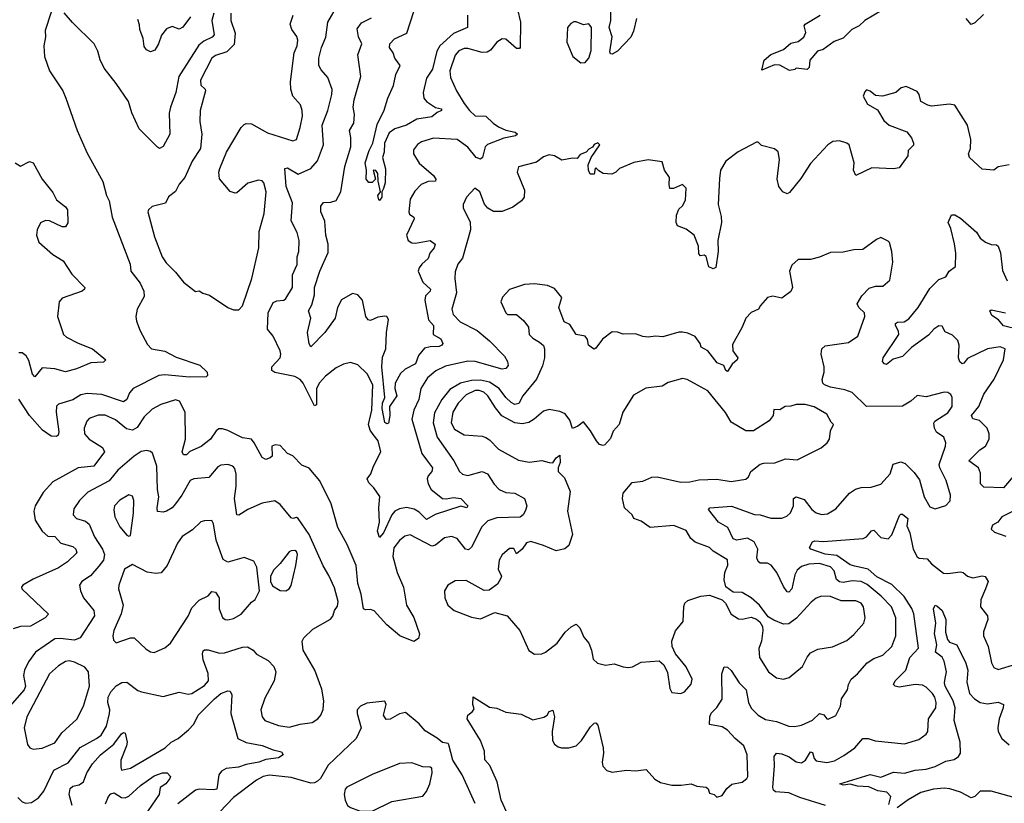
# Model space of a CAD drawing. Extents: x 1603745 to 1745082, y 385868 to 533966.
# Tile 420 of 646: x 1690820 to 1696279, y 464527 to 468869. Entities that reach past the tile are written whole.
import ezdxf

# ---------------------------------------------------------------- set-up
doc = ezdxf.new("R2010")
doc.units = 0

msp = doc.modelspace()

# ---------------------------------------------------------------- linework, layer by layer
at = {"layer": '0CON20XD'}
for points in [[(1693082, 466422), (1693109.6, 466385), (1693105, 466365.8), (1693085, 466340.8), (1693080, 466325), (1693085, 466296.2), (1693102.2, 466265), (1693165, 466216.3), (1693185, 466213.7), (1693225, 466221.8), (1693265, 466216.4), (1693303.8, 466175), (1693300, 466165), (1693265, 466172.9), (1693123.3, 466126.7), (1693075, 466100.3), (1693035, 466140), (1693006.6, 466156.6), (1692965, 466166.1), (1692925, 466158.9), (1692900.7, 466145), (1692884.1, 466125), (1692836.8, 466025), (1692815, 466000), (1692803.5, 466035), (1692815.6, 466084.4), (1692810.9, 466165), (1692816.5, 466226.5), (1692784.5, 466274.5), (1692755, 466302.2), (1692746.5, 466325), (1692766.8, 466353.2), (1692781.2, 466395), (1692822.7, 466475), (1692806.9, 466535), (1692779.6, 466569.6), (1692762.8, 466595), (1692754.3, 466625), (1692772.3, 466705), (1692778.5, 466845), (1692746.9, 466906.9), (1692695, 466956.9), (1692655, 466969.4), (1692615, 466959.4), (1692575, 466940.5), (1692515, 466894), (1692482.9, 466857.1), (1692466.6, 466825), (1692465.6, 466735), (1692455, 466730), (1692392.3, 466855), (1692375, 466874.4), (1692345, 466891), (1692235, 466914.1), (1692217.8, 466925), (1692218.5, 466945), (1692264.4, 466995), (1692268.8, 467015), (1692264.6, 467034.6), (1692225.4, 467115.4), (1692194.4, 467155), (1692196.9, 467245), (1692225, 467301.4), (1692245, 467311.1), (1692284.5, 467315.5), (1692295.4, 467324.6), (1692331.8, 467385), (1692332.7, 467455), (1692357.9, 467512.1), (1692358.5, 467555), (1692368.7, 467585), (1692369.6, 467645), (1692359.4, 467689.4), (1692324.5, 467754.5), (1692332.3, 467855), (1692297.7, 467945), (1692290.8, 468045), (1692305, 468048.9), (1692365, 468012.9), (1692435, 468044.3), (1692472.2, 468087.8), (1692504.2, 468175), (1692497.8, 468285), (1692527.8, 468365), (1692551.2, 468455), (1692552.6, 468482.6), (1692528.9, 468548.9), (1692491.5, 468591.5), (1692479.6, 468615), (1692479.3, 468655), (1692493.9, 468715), (1692516.9, 468773.1), (1692529.2, 468855), (1692635, 469041.4)], [(1694239.5, 468875), (1694223.8, 468805), (1694208.5, 468771.5), (1694133.8, 468695), (1694105, 468678.7), (1694095, 468680.6), (1694091.7, 468691.7), (1694104.6, 468775), (1694089, 468825), (1694097.9, 468865), (1694094.8, 469004.8)], [(1693580.9, 468925), (1693596.4, 468855), (1693595.5, 468715), (1693591.2, 468708.8), (1693575, 468709.4), (1693515, 468760.5), (1693495, 468763.5), (1693465.7, 468745), (1693429.8, 468700.2), (1693411.7, 468688.3), (1693385, 468686.9), (1693305, 468708.8), (1693285, 468709.2), (1693254.1, 468695.9), (1693235, 468672.9), (1693205.7, 468585), (1693209.1, 468549.1), (1693241.9, 468475), (1693284.4, 468405), (1693313.3, 468365), (1693345, 468336.5), (1693405, 468334.4), (1693444.4, 468295), (1693474.4, 468275), (1693515, 468257.1), (1693566.7, 468245), (1693580, 468235), (1693568, 468225), (1693505, 468211.9), (1693412.9, 468177.1), (1693400.6, 468165), (1693385.6, 468105), (1693375, 468096.7), (1693351.1, 468105), (1693305, 468162.3), (1693245, 468206.1), (1693115, 468213.5), (1693047.2, 468192.8), (1693025, 468177.5), (1693002.6, 468147.4), (1693004.4, 468125), (1693034.7, 468074.7), (1693115, 468006), (1693126.5, 467985), (1693125.6, 467975), (1693085, 467972.9), (1693045.7, 467955), (1693011.1, 467918.9), (1692985.7, 467875), (1692976.9, 467805), (1692981.9, 467791.9), (1693005.2, 467775.2), (1693006.6, 467765), (1692964.3, 467674.3), (1692974, 467645), (1692995, 467633.1), (1693015, 467630), (1693095, 467645.4), (1693123.1, 467625), (1693117.5, 467605), (1693093.6, 467575), (1693085, 467546), (1693050.5, 467515), (1693035, 467494.3), (1693029.4, 467475), (1693055.3, 467415.3), (1693097.7, 467375), (1693096.2, 467365), (1693070.5, 467339.5), (1693067.1, 467315), (1693085.9, 467205.9), (1693114.6, 467175), (1693112.1, 467125), (1693155, 467100.4), (1693165.5, 467075), (1693161.4, 467065), (1693145, 467058.4), (1693095, 467056.2), (1693065, 467048.2), (1693032, 467008), (1693015, 466962.1), (1692958.1, 466931.9), (1692931, 466909), (1692901.2, 466855), (1692900.3, 466825), (1692910.4, 466785), (1692870.9, 466725), (1692872.2, 466675), (1692865, 466633.3), (1692855, 466629.2), (1692845, 466636.2), (1692830.4, 466715), (1692832.3, 466745), (1692844.4, 466775), (1692827.4, 466945), (1692831.7, 466998.3), (1692850.9, 467045), (1692854.1, 467135), (1692865, 467207.5), (1692855.8, 467225), (1692845, 467226.5), (1692805, 467220.4), (1692765, 467201.9), (1692752.1, 467205), (1692739.7, 467225), (1692720.5, 467315), (1692695, 467344.4), (1692665, 467351.9), (1692605, 467317.5), (1692582.2, 467275), (1692568.4, 467215), (1692511.1, 467135), (1692435, 467056.7), (1692425, 467072), (1692415.4, 467135), (1692434.3, 467215), (1692420.8, 467255), (1692440.4, 467289.6), (1692454.7, 467345), (1692455.4, 467385), (1692484.8, 467475.2), (1692530.5, 467579.5), (1692531.1, 467625), (1692517.9, 467675), (1692511.8, 467751.8), (1692489.4, 467805), (1692490.5, 467835), (1692505, 467856.7), (1692545, 467858.5), (1692575, 467867.9), (1692600.3, 467915), (1692623, 468055), (1692656.5, 468165), (1692656.9, 468216.9), (1692648.6, 468255), (1692672.9, 468295), (1692675.8, 468344.2), (1692668.9, 468385), (1692673.8, 468425), (1692710.8, 468555), (1692694.3, 468675), (1692717.1, 468735), (1692699.1, 468775), (1692691.7, 468818.3), (1692715, 468851.4), (1692771.4, 468878.6)], [(1695605, 468924.2), (1695506.2, 468865), (1695474.5, 468835.5), (1695434, 468815), (1695385, 468767.1), (1695335, 468748.6), (1695275, 468704), (1695243.8, 468695), (1695200, 468645), (1695196, 468605), (1695185, 468593.8), (1695125, 468600), (1695117, 468593), (1695088.3, 468588.3), (1695035, 468616.2), (1695005, 468618.8), (1694935, 468590), (1694948, 468645), (1694985, 468676.2), (1695055, 468703.3), (1695095, 468738.8), (1695135, 468748.8), (1695167, 468773), (1695178.3, 468798.3), (1695169.2, 468835), (1695174, 468845), (1695257.5, 468895)], [(1690995, 468910), (1690961.7, 468808.3), (1690964, 468775), (1690954.3, 468725), (1690958.6, 468665), (1690986, 468585), (1691060, 468475), (1691076, 468435), (1691139.2, 468255), (1691195, 468128.8), (1691282.1, 467972.1), (1691301.5, 467895), (1691315.6, 467865), (1691332.7, 467775), (1691433.3, 467515), (1691435.8, 467475), (1691489, 467409), (1691509.1, 467365), (1691511.1, 467335), (1691472.2, 467265), (1691464.3, 467225), (1691467.6, 467197.6), (1691487.8, 467145), (1691529.2, 467069.2), (1691551.4, 467045), (1691625, 467032.7), (1691688.4, 466998.4), (1691818.8, 466955), (1691860, 466915), (1691861.7, 466898.3), (1691855, 466890), (1691762.6, 466887.4), (1691625, 466900.2), (1691592.3, 466897.7), (1691448.6, 466825), (1691428.8, 466801.2), (1691414.3, 466765), (1691395, 466751.9), (1691275, 466792), (1691195, 466797.7), (1691160.1, 466789.9), (1691115, 466763.1), (1691035, 466738.9), (1691025, 466728), (1691022, 466695), (1691036.9, 466585), (1691033.5, 466566.5), (1691025, 466558.6), (1690995, 466560.4), (1690947.3, 466595), (1690875.2, 466675.2), (1690815, 466765.6)], [(1691896.1, 468905), (1691886.1, 468865), (1691898.6, 468785), (1691887.6, 468772.4), (1691840.4, 468749.6), (1691812.8, 468727.2), (1691702.2, 468555), (1691686.2, 468465), (1691655.9, 468384.1), (1691649.8, 468350.2), (1691653.6, 468235), (1691615, 468165.7), (1691595, 468155.7), (1691585, 468162.9), (1691483.5, 468265), (1691442.2, 468352.2), (1691423.5, 468415), (1691355.9, 468515.9), (1691289.6, 468599.6), (1691266.8, 468646.8), (1691254.3, 468695), (1691232.9, 468735), (1691113, 468853), (1691067.7, 468907.7)], [(1691768.1, 468885), (1691725, 468828.6), (1691705, 468816.9), (1691665, 468830.8), (1691635, 468819.2), (1691607, 468783), (1691590, 468735), (1691569.3, 468700.7), (1691545, 468691.5), (1691522.7, 468702.7), (1691510, 468720), (1691505.6, 468765), (1691485.8, 468815), (1691485, 468840), (1691475, 468870)], [(1691990.7, 468905), (1691990.9, 468865), (1692015.4, 468795), (1692009.1, 468730.9), (1691968.2, 468691.8), (1691905, 468670), (1691885, 468656.5), (1691823.2, 468533.2), (1691825, 468506.2), (1691848.1, 468485), (1691850, 468475), (1691820, 468365), (1691818.1, 468305), (1691830, 468235), (1691821.9, 468155), (1691775.6, 468084.4), (1691735.5, 467995), (1691705, 467958.1), (1691685, 467917.5), (1691645, 467887.5), (1691628.1, 467851.9), (1691555, 467834), (1691535, 467816.2), (1691531.4, 467805), (1691568.5, 467665), (1691609.4, 467555), (1691631.7, 467521.7), (1691685, 467469.2), (1691728.8, 467415), (1691795, 467363.3), (1691815, 467366.7), (1691835, 467354), (1691872.9, 467342.9), (1691974.5, 467274.5), (1692005, 467261.2), (1692035, 467261.2)], [(1692035, 467261.2), (1692055, 467283.3), (1692107.3, 467435), (1692145.5, 467605.5), (1692147.5, 467695), (1692176.2, 467795), (1692186.2, 467915), (1692172.9, 467965), (1692165, 467975.6), (1692145, 467980.5), (1692085, 467962.9), (1692025, 467910), (1692015, 467907.5), (1691986.4, 467916.4), (1691928, 467988), (1691924.3, 468024.3), (1691929.2, 468045), (1691966.9, 468135), (1692048, 468272), (1692065, 468289.2), (1692075.8, 468294.2), (1692105, 468291.4), (1692195, 468241.8), (1692335, 468197.8), (1692355.7, 468205), (1692375, 468271.2), (1692387.5, 468335), (1692386.7, 468366.7), (1692376.5, 468396.5), (1692334.6, 468444.6), (1692323.2, 468485), (1692320.9, 468525), (1692342.5, 468685), (1692358.5, 468725), (1692362.3, 468755), (1692356.7, 468776.7), (1692329.5, 468815), (1692319.5, 468845), (1692336, 468894)], [(1693302.7, 468895), (1693302.2, 468825), (1693225, 468792.5), (1693149.5, 468725), (1693133.3, 468695), (1693109.2, 468595), (1693076.1, 468545), (1693056.5, 468465), (1693060, 468435), (1693076.1, 468416.1), (1693125, 468383.3), (1693158.6, 468375), (1693159.2, 468365), (1693135, 468354.7), (1693105, 468330.2), (1693022.7, 468317.3), (1692965, 468285.3), (1692900.8, 468265), (1692867.7, 468242.3), (1692842.9, 468185), (1692840, 468135), (1692831.4, 468105), (1692848, 468042), (1692846.6, 467965), (1692836.9, 467933.1), (1692828, 467915), (1692828.2, 467885), (1692815, 467866.7), (1692810.8, 467870.8), (1692806, 467895), (1692821.2, 467915), (1692807.5, 467975), (1692805, 468017.5), (1692795, 468032.5), (1692780, 468035), (1692793.3, 467985), (1692775, 467966.2), (1692755, 467966.2), (1692741.5, 467985), (1692742.5, 468035), (1692735.4, 468075), (1692757.8, 468145), (1692778.9, 468185), (1692802, 468288), (1692841.5, 468368.5), (1692860.7, 468435), (1692892.4, 468505), (1692905.5, 468565), (1692929.2, 468615), (1692899.2, 468655), (1692890.8, 468685), (1692871.1, 468715), (1692872.2, 468735), (1692897.4, 468762.6), (1692965.7, 468795), (1693005.4, 468915)], [(1696162.5, 468897.5), (1696115, 468852.5), (1696095, 468842.5), (1696066.4, 468876.4)], [(1693930.5, 468630.5), (1693955, 468631.5), (1693976.1, 468655), (1693988.5, 468698.5), (1693990, 468825), (1693975, 468845.6), (1693945, 468840.6), (1693905, 468858.1), (1693892.1, 468857.9), (1693875, 468848), (1693857.5, 468825), (1693854.4, 468745), (1693886.2, 468665), (1693930.5, 468630.5)], [(1696305, 468064.5), (1696245, 468053.3), (1696220, 468035), (1696155, 468040), (1696085.7, 468105.7), (1696080.8, 468125), (1696090.5, 468155), (1696092.9, 468205), (1696074.3, 468285), (1696004.6, 468394.6), (1695975, 468401.5), (1695875, 468390.8), (1695855, 468396.2), (1695816.2, 468415), (1695807.5, 468455), (1695795, 468472), (1695735, 468498.8), (1695707.7, 468492.3), (1695677.5, 468465), (1695604.1, 468445.9), (1695565, 468448.8), (1695535, 468473.3), (1695515, 468480), (1695505, 468470), (1695496.7, 468445), (1695520.5, 468400.5), (1695575, 468368.8), (1695610.9, 468310.9), (1695640, 468285), (1695737.7, 468247.7), (1695763.8, 468215), (1695775.8, 468185), (1695775, 468173.8), (1695745.7, 468145), (1695744.3, 468115), (1695695, 468048.8), (1695665, 468042), (1695545, 468048), (1695456.1, 468006.1), (1695443.5, 468035), (1695446.4, 468076.4), (1695417.8, 468175), (1695405, 468185.4), (1695365, 468197.6), (1695328, 468195), (1695300, 468175), (1695205, 468072.9), (1695150.3, 467989.7), (1695088.3, 467911.7), (1695075, 467904), (1695050, 467915), (1695028, 467945), (1695020, 467985), (1695031.9, 468095), (1695025, 468136.2), (1695005, 468153.3), (1694932.5, 468172.5), (1694915, 468190), (1694905, 468190), (1694802.4, 468137.6), (1694734.3, 468085), (1694705.4, 468034.6), (1694699.4, 467989.4), (1694693.2, 467845), (1694709.1, 467779.1), (1694710.9, 467745), (1694691.2, 467645), (1694691.9, 467585), (1694678.6, 467495), (1694665, 467488.1), (1694640.2, 467500.2), (1694625, 467556.7), (1694615, 467563.8), (1694595, 467561.2), (1694585, 467572.5), (1694582.5, 467615), (1694558.8, 467675), (1694515, 467708.8), (1694466.4, 467726.4), (1694460, 467745), (1694461.1, 467785), (1694475, 467820), (1694495, 467838), (1694511.4, 467868.6), (1694514.4, 467935), (1694495, 467956.7), (1694445, 467934), (1694425, 467933.3), (1694420, 467955), (1694422.5, 467995), (1694394.2, 468035), (1694381.9, 468081.9), (1694305, 468092.9), (1694225, 468078.1), (1694145.8, 468044.2), (1694125, 468023.3), (1694103, 468013), (1694055, 468017.5), (1694030.7, 468030.7), (1694015, 468047.5), (1694010, 468045), (1694005, 468012.5), (1693983, 468013), (1693973.3, 468035), (1693971.2, 468065), (1693987.5, 468105), (1694036.7, 468175), (1694025, 468187.5), (1694005, 468177.5), (1693996.4, 468163.6), (1693975, 468152.5), (1693960, 468135), (1693927.7, 468122.3), (1693910, 468100), (1693885, 468101.4), (1693825, 468090.8), (1693785, 468115.6), (1693755, 468119.5), (1693725, 468108.9), (1693685, 468079.1), (1693585.7, 468054.3), (1693578.5, 468025), (1693619.1, 467925), (1693617.3, 467885), (1693601.9, 467865), (1693555, 467830), (1693495, 467805.6), (1693447, 467807), (1693416.2, 467825), (1693397.3, 467847.3), (1693371.4, 467915), (1693344.2, 467935.8), (1693296.9, 467885), (1693279.2, 467845), (1693278, 467825), (1693318.1, 467748.1), (1693318.6, 467705), (1693275, 467546.7), (1693250, 467515), (1693235, 467472.5), (1693231.8, 467435), (1693241.4, 467355), (1693215.8, 467265.8), (1693224.3, 467235), (1693262.5, 467195), (1693356.9, 467146.9), (1693425, 467090), (1693508.5, 467005), (1693525.4, 466975), (1693527.8, 466952.2), (1693515, 466935.8), (1693495, 466932.2), (1693345, 466974.7), (1693305, 466976.7), (1693180.2, 466949.8), (1693126.9, 466923.1), (1693081.8, 466885), (1693044.6, 466825), (1693033.3, 466765), (1693005.3, 466705), (1692994.1, 466655), (1693049.5, 466465), (1693082, 466422)], [(1690795, 468076), (1690825, 468057.1), (1690875, 468082.5), (1690895, 468076), (1690944.6, 467984.6), (1691005, 467912), (1691025, 467870), (1691075, 467832), (1691085.7, 467815), (1691087, 467743), (1691075, 467720.8), (1691055, 467720.6), (1690985, 467754), (1690962.9, 467757.1), (1690935.8, 467744.2), (1690916.9, 467705), (1690912.8, 467675), (1690926.2, 467636.2), (1691005, 467568), (1691062.1, 467532.1), (1691109.1, 467459.1), (1691181.2, 467385), (1691180, 467375), (1691166.7, 467365), (1691055, 467325.8), (1691039.2, 467305), (1691030, 467225), (1691064, 467125), (1691080, 467110), (1691145, 467075.7), (1691224, 467045), (1691298.8, 466985), (1691285, 466972.2), (1691215, 466968.2), (1691135.3, 466934.7), (1691075, 466918.5), (1691015, 466934.6), (1690945, 466939.1), (1690905, 466890.8), (1690890.9, 466905), (1690871.1, 466981.1), (1690856.8, 467006.8), (1690835, 467022.5), (1690815, 467022.1)], [(1696339.6, 466350.4), (1696275, 466275.5), (1696165, 466279.4), (1696146.7, 466296.7), (1696145.9, 466355.9), (1696135, 466386), (1696082.5, 466425), (1696142.2, 466485), (1696174.2, 466505), (1696194.4, 466545), (1696195.6, 466575), (1696183.1, 466605), (1696142, 466648), (1696105, 466656.8), (1696097.1, 466675), (1696136.8, 466725), (1696165.3, 466794.7), (1696223.1, 466876.9), (1696274.5, 466985), (1696283.3, 467045), (1696255, 467055.5), (1696185, 467045.6), (1696075, 466991.5), (1696055, 466965.8), (1696045, 466962.2), (1696033, 466973), (1696024.6, 466995), (1696029.1, 467065), (1696021.7, 467091.7), (1695991.4, 467121.4), (1695950, 467140), (1695935, 467170.8), (1695915, 467172.5), (1695887.5, 467155), (1695858.8, 467121.2), (1695765, 467052.1), (1695715, 467001.8), (1695662.1, 466987.9), (1695625, 466959.2), (1695615, 466961.4), (1695602.5, 466975), (1695607.5, 466995), (1695694.5, 467125), (1695692.8, 467142.8), (1695674.7, 467175), (1695674.7, 467185.2), (1695686.7, 467193.3), (1695723.8, 467195), (1695748.7, 467211.3), (1695801.2, 467275), (1695865, 467380), (1695915, 467430), (1695955, 467443.3), (1695973.3, 467475), (1696007.7, 467502.3), (1696010.6, 467575), (1696003, 467627), (1695982.3, 467712.3), (1695966.7, 467745), (1695985, 467787.5), (1696005, 467788), (1696035, 467770), (1696125, 467692), (1696145, 467658.8), (1696175, 467636.2), (1696205, 467623.8), (1696235, 467622), (1696245, 467614), (1696257.1, 467577.1), (1696269, 467479), (1696295, 467422.9)], [(1693520, 464475), (1693490, 464545), (1693466.5, 464646.5), (1693425.8, 464735.8), (1693398.1, 464768.1), (1693397.8, 464815), (1693374.3, 464875), (1693301.5, 464995), (1693305, 465016), (1693330, 465035), (1693339.3, 465050.7), (1693333.3, 465075), (1693335, 465116.7), (1693425, 465060), (1693465, 465053.3), (1693515, 465031.2), (1693601.2, 465021.2), (1693665, 464988.8), (1693726.8, 465003.2), (1693744.2, 465015.8), (1693756.2, 465035), (1693775, 465042.5), (1693784.4, 465005), (1693771.9, 464925), (1693774.2, 464875), (1693785, 464853.8), (1693805, 464838.8), (1693824.1, 464834.1), (1693865, 464834), (1693905, 464845.8), (1693934.3, 464875), (1693985, 464950), (1694005, 464971.2), (1694015, 464973.3), (1694025, 464960), (1694054.4, 464835), (1694057.5, 464805), (1694049.1, 464755), (1694053.1, 464733.1), (1694075, 464709.2), (1694105, 464698.9), (1694185, 464711.1), (1694235, 464707.5), (1694293.6, 464713.6), (1694340.6, 464660.6), (1694372, 464642), (1694435, 464627.8), (1694486.6, 464626.6), (1694542.5, 464635), (1694575, 464622.2), (1694625.4, 464615.4), (1694636.6, 464606.6), (1694645, 464582.5), (1694670, 464575), (1694685, 464560), (1694715, 464570), (1694740.5, 464609.5), (1694767.8, 464632.2), (1694825, 464643.1), (1694851.4, 464665), (1694856.9, 464675), (1694852.7, 464795), (1694834, 464845), (1694785.9, 464885.9), (1694745, 464932.1), (1694715, 464949.6), (1694643.8, 464963.8), (1694645.4, 465005), (1694653.5, 465026.5), (1694685, 465058.1), (1694715.3, 465104.7), (1694713.3, 465245), (1694725, 465283.3), (1694745, 465281.2), (1694765, 465262.9), (1694809.1, 465195), (1694847.1, 465155), (1694860.9, 465085), (1694875, 465053.3), (1694914.4, 465015), (1694955, 464991.8), (1695015, 464979.3), (1695085, 464954.6), (1695115, 464952.3), (1695155, 464960), (1695215, 464987.1), (1695255, 465024.6), (1695277.8, 465017.8), (1695294.5, 464994.5), (1695302.7, 464992.7), (1695345, 465014), (1695370.6, 465065), (1695375.7, 465105), (1695410, 465155), (1695415.7, 465185), (1695430, 465215), (1695465.3, 465244.7), (1695517.5, 465305), (1695555, 465328.5), (1695605, 465348.5), (1695655.2, 465394.8), (1695676.8, 465455), (1695677.9, 465555), (1695653.5, 465615), (1695596.2, 465675), (1695518.9, 465738.9), (1695485, 465755.6), (1695435, 465760), (1695385, 465750), (1695365, 465753.1), (1695347.7, 465767.7), (1695334.7, 465815), (1695315, 465837.1), (1695254.5, 465855.5), (1695195, 465852.5), (1695155, 465838.6), (1695131, 465819), (1695117.8, 465792.2), (1695101.1, 465715), (1695085, 465697.5), (1695075, 465699.5), (1695055, 465727.5), (1695017.1, 465805), (1694985.5, 465845.5), (1694965, 465856.6), (1694925, 465857.8), (1694915, 465865.8), (1694907.2, 465887.2), (1694912.8, 465935), (1694891.2, 465975), (1694855, 465995.2), (1694795, 465985.8), (1694775, 465992.3), (1694745.3, 466055.3), (1694695, 466084.3), (1694638.6, 466155), (1694645.8, 466164.2), (1694766.4, 466173.6), (1694893.6, 466126.4), (1694925, 466125.4), (1694985, 466107.5), (1695045, 466106.9), (1695072.3, 466117.7), (1695094, 466136), (1695110.3, 466175), (1695110, 466215), (1695124.6, 466225.4), (1695169.8, 466209.8), (1695211.5, 466155), (1695235, 466135.5), (1695265, 466126.7), (1695299.1, 466130.9), (1695345, 466158), (1695420.8, 466245), (1695453.1, 466266.9), (1695485, 466276.9), (1695540.9, 466279.1), (1695595, 466295.8), (1695645, 466352), (1695663.2, 466406.8), (1695705, 466419.6), (1695729.1, 466409.1), (1695779.3, 466359.3), (1695808.7, 466318.7), (1695834.3, 466225), (1695865, 466168.8), (1695895, 466159.2), (1695955, 466176.2), (1695977.9, 466202.1), (1695980, 466235), (1695955.7, 466315), (1695921.4, 466385), (1695917.8, 466405), (1695953.1, 466505), (1695954.4, 466525), (1695942.5, 466555), (1695903.5, 466583.5), (1695891.4, 466605), (1695887.3, 466632.7), (1695894.2, 466645), (1695965, 466690), (1695990.5, 466725), (1695990.5, 466775), (1695982.1, 466792.1), (1695965, 466803.5), (1695945, 466804.6), (1695845, 466778.6), (1695795, 466787.5), (1695761.2, 466755), (1695715, 466728.1), (1695515.3, 466725.3), (1695435, 466803.8), (1695395, 466818.9), (1695315, 466832.9), (1695282, 466845), (1695271.9, 466855), (1695268.1, 466875), (1695280, 466915), (1695280.5, 466945), (1695263.3, 467015), (1695267.1, 467045), (1695285, 467061.4), (1695415, 467079.4), (1695466.2, 467115), (1695505.5, 467225), (1695503.1, 467245), (1695471.9, 467275), (1695463.3, 467295), (1695488.3, 467338.3), (1695528.9, 467381.1), (1695565, 467392.9), (1695605, 467393.3), (1695643.3, 467425), (1695660, 467525), (1695654.3, 467584.3), (1695642.5, 467635), (1695635, 467642.5), (1695595, 467662.5), (1695569.5, 467650.5), (1695495, 467596), (1695445, 467594), (1695385, 467580), (1695315, 467579.4), (1695255, 467552.5), (1695205, 467540.8), (1695135, 467540), (1695101.7, 467508.3), (1695088, 467475), (1695104, 467385), (1695095, 467363.3), (1695045, 467326), (1694995, 467336.7), (1694965, 467330), (1694926.2, 467285), (1694916.7, 467265), (1694875, 467246.2), (1694846.2, 467215), (1694825.8, 467165), (1694771.3, 467068.7), (1694774.3, 467035), (1694801.1, 466995), (1694798.1, 466985), (1694769.5, 466960.5), (1694745, 466918.8), (1694734.4, 466925.6), (1694723.1, 466953.1), (1694687.6, 466967.6), (1694635, 467034.3), (1694597.5, 467055), (1694592, 467075), (1694565, 467113.8), (1694525, 467132), (1694495, 467138), (1694475, 467138), (1694385, 467111.4), (1694345, 467115.7), (1694305, 467110.6), (1694275, 467112.9), (1694235, 467128.8), (1694165, 467126.7), (1694135, 467137.5), (1694105, 467140), (1694051.3, 467098.7), (1694015, 467048.8), (1694005, 467043.3), (1693995, 467048), (1693974.2, 467065), (1693967.6, 467097.6), (1693955.8, 467115), (1693905, 467124), (1693869.6, 467179.6), (1693838, 467195), (1693810, 467275), (1693825, 467330), (1693785, 467378.8), (1693746.1, 467396.1), (1693675, 467406), (1693618.8, 467401.2), (1693535, 467373.8), (1693497.7, 467332.3), (1693486.7, 467305), (1693515, 467243.8), (1693525, 467236.2), (1693575, 467236.2), (1693615, 467200), (1693641.2, 467165), (1693644.2, 467125), (1693664.1, 467104.1), (1693702.6, 467082.6), (1693723.3, 467063.3), (1693730, 467045), (1693729.5, 466995), (1693719.1, 466950.9), (1693685, 466876.2), (1693609.6, 466785), (1693586.9, 466743.1), (1693565, 466737.1), (1693545, 466747.3), (1693515.3, 466775), (1693477.6, 466825), (1693425, 466860), (1693375, 466871.1), (1693325, 466869.5), (1693264.5, 466855.5), (1693205, 466819.6), (1693159.7, 466765), (1693120.1, 466689.9), (1693112.7, 466635), (1693134.1, 466555), (1693227.9, 466425), (1693259.1, 466365), (1693275, 466351.1), (1693305, 466343.1), (1693385, 466364.6), (1693413, 466353), (1693450.5, 466295), (1693478.9, 466265), (1693515, 466249.3), (1693565, 466244.6), (1693618, 466215), (1693631.9, 466175), (1693625, 466150), (1693610.6, 466125), (1693595, 466111.8), (1693465, 466108.2), (1693415, 466092.3), (1693381.7, 466058.3), (1693324.7, 465945.3), (1693308.8, 465931.2), (1693292.2, 465935), (1693245, 465994.5), (1693215, 466005.5), (1693175, 465998.2), (1693125, 465957.3), (1693105, 465951.3), (1692985, 466013.6), (1692955, 466006.9), (1692925, 465983.8), (1692895, 465943.1), (1692888.7, 465895), (1692913.6, 465805), (1692948.5, 465725), (1692964.6, 465624.6), (1693005, 465556), (1693036.2, 465465), (1693030.5, 465439.5), (1693005, 465424), (1692927.5, 465455), (1692855, 465516.2), (1692785, 465593.8), (1692765, 465600), (1692738, 465598), (1692726.7, 465605), (1692712.5, 465685), (1692694.6, 465745), (1692685.6, 465845), (1692635, 465961.2), (1692584.3, 466055), (1692546.6, 466186.6), (1692485, 466313.3), (1692425, 466383.3), (1692385, 466400), (1692335, 466452), (1692305.8, 466465.8), (1692265, 466510), (1692237, 466513), (1692217.5, 466505), (1692219.1, 466450.9), (1692209.4, 466440.6), (1692185, 466431.5), (1692165, 466443.1), (1692120.7, 466525), (1692105, 466545.4), (1692055, 466552.5), (1691975, 466591.8), (1691945, 466602.5), (1691925, 466602.2), (1691909.1, 466590.9), (1691878.6, 466545), (1691826.5, 466503.5), (1691764.2, 466475.8), (1691745, 466458.1), (1691728.3, 466458.3), (1691721.8, 466475), (1691738.9, 466545), (1691738.5, 466695), (1691705.5, 466755.5), (1691685, 466761.9), (1691603.3, 466736.7), (1691555, 466711.1), (1691511.3, 466668.7), (1691471.4, 466608.6), (1691445, 466595.3), (1691412.2, 466602.2), (1691351, 466651), (1691295, 466676.7), (1691255, 466678.4), (1691205, 466658.7), (1691193.4, 466645), (1691177.3, 466605), (1691179.6, 466575), (1691206.2, 466545), (1691279.2, 466499.2), (1691291.2, 466475), (1691231.4, 466395), (1691144, 466386), (1691005, 466308.1), (1690950.9, 466249.1), (1690906, 466175), (1690898.8, 466145), (1690905.8, 466095.8), (1690945.8, 466035), (1690977.1, 466007.1), (1691015, 466004.6), (1691048.8, 465968.8), (1691115, 465950.4), (1691131.5, 465935), (1691137.3, 465915), (1691084.5, 465865), (1691035, 465832.4), (1690895, 465768.1), (1690837.5, 465735), (1690830, 465725), (1690832.5, 465715), (1690980.8, 465575), (1690962, 465555), (1690881.2, 465508.8), (1690825, 465506.7), (1690785, 465492.7)], [(1696365, 467150), (1696275, 467172.9), (1696245.9, 467205.9), (1696209.1, 467229.1), (1696198, 467255), (1696205, 467260.8), (1696285, 467244.4)], [(1694485, 465136), (1694505, 465143.8), (1694543.6, 465186.4), (1694548, 465215), (1694515, 465283.3), (1694456, 465355), (1694438, 465395), (1694436, 465425), (1694455, 465482.5), (1694499.2, 465535), (1694502.1, 465617.9), (1694507.5, 465635), (1694525, 465650), (1694596, 465674), (1694645, 465680), (1694715, 465654.4), (1694733.5, 465635), (1694765, 465574.3), (1694805, 465548.6), (1694825, 465546.9), (1694875, 465557.5), (1694905, 465548), (1694922.5, 465532.5), (1694937.4, 465507.4), (1694939.4, 465485), (1694932.5, 465425), (1694917.8, 465385), (1694921.1, 465335), (1694971.9, 465255), (1695015, 465222.5), (1695055, 465214.2), (1695086.4, 465223.6), (1695159.4, 465285), (1695185, 465336), (1695205, 465360.6), (1695245, 465380), (1695325.6, 465394.4), (1695405, 465428.1), (1695445, 465462.9), (1695499.4, 465525), (1695508.1, 465555), (1695497.9, 465615), (1695485.6, 465635), (1695455, 465647.9), (1695375, 465648.9), (1695315, 465672.2), (1695265, 465674.6), (1695235, 465663.1), (1695207.9, 465642.1), (1695127.3, 465552.7), (1695085, 465521.5), (1695055, 465520), (1695001.2, 465541.2), (1694970.5, 465560.5), (1694922, 465625), (1694875, 465665.8), (1694825, 465694), (1694776.3, 465696.3), (1694735.5, 465725.5), (1694725.5, 465765.5), (1694730, 465805), (1694745.7, 465845.7), (1694745, 465876.7), (1694665, 465924.3), (1694643.8, 465945), (1694565, 465974.4), (1694540, 465995), (1694515, 466039.4), (1694446.9, 466066.9), (1694315, 466055.8), (1694265, 466090), (1694225.8, 466105.8), (1694215.5, 466125.5), (1694172.5, 466165), (1694161.4, 466215), (1694165.8, 466245), (1694215, 466304.3), (1694275, 466312.2), (1694325, 466333.3), (1694355, 466336.5), (1694485, 466306.7), (1694535, 466308.7), (1694585, 466318.9), (1694685, 466322.7), (1694765, 466310.9), (1694845, 466322.5), (1694860, 466335), (1694874, 466365), (1694925, 466405.5), (1694945, 466412.1), (1695007.4, 466412.6), (1695065, 466435.6), (1695129.7, 466430.3), (1695263.6, 466496.4), (1695296.2, 466525), (1695308.8, 466545), (1695315, 466590), (1695332.5, 466625), (1695319.3, 466639.3), (1695295, 466682.5), (1695225, 466724.3), (1695175, 466737.5), (1695125, 466736.4), (1695095, 466726.9), (1695064.3, 466725.7), (1695035, 466707.5), (1695001.7, 466708.3), (1694996.7, 466675), (1694975, 466646.7), (1694888.9, 466591.1), (1694845, 466590), (1694765, 466639.4), (1694732.2, 466692.2), (1694635, 466811.8), (1694520, 466875), (1694495, 466880), (1694415, 466858.5), (1694381.1, 466838.9), (1694292, 466828), (1694222.2, 466787.8), (1694163.5, 466695), (1694144.4, 466625), (1694111.1, 466588.9), (1694095, 466548.8), (1694065, 466513.8), (1694055, 466510), (1694035, 466515.8), (1694017.1, 466535), (1693985, 466590.8), (1693945, 466641.2), (1693915, 466616.2), (1693884.3, 466604.3), (1693870.3, 466650.3), (1693844.4, 466684.4), (1693815, 466697.5), (1693755, 466708.9), (1693725, 466700.6), (1693673.1, 466655), (1693643, 466637), (1693605, 466628.9), (1693565, 466635.3), (1693493.6, 466673.6), (1693457.5, 466717.5), (1693415, 466784.6), (1693392.9, 466805), (1693368, 466815), (1693345, 466814.4), (1693295, 466789.4), (1693251.9, 466745), (1693221.7, 466695), (1693211.8, 466635), (1693230, 466600), (1693285, 466568.2), (1693385, 466560.5), (1693403.8, 466553.8), (1693425, 466540.6), (1693475, 466488.5), (1693585, 466428.5), (1693645, 466417.3), (1693715, 466425.5), (1693756.2, 466415), (1693776, 466414), (1693795, 466441.4), (1693815, 466456.2), (1693815.9, 466415), (1693804.6, 466385.4), (1693806, 466366), (1693840, 466330), (1693871.9, 466255), (1693857.5, 466145), (1693885.8, 466015.8), (1693863.9, 465956.1), (1693843.1, 465936.9), (1693795, 465925.4), (1693725, 465955.8), (1693653.3, 465976.7), (1693630.5, 465969.5), (1693605, 465934.4), (1693575, 465910), (1693558.8, 465938.8), (1693535, 465938), (1693495, 465904.3), (1693478.2, 465875), (1693472.1, 465825), (1693490.6, 465785), (1693487.1, 465775), (1693469.2, 465740.8), (1693422.3, 465707.7), (1693395, 465706.5), (1693295, 465760.5), (1693235, 465759.5), (1693194.2, 465735), (1693175.7, 465705), (1693176.9, 465665), (1693192.9, 465625), (1693228.8, 465595), (1693325, 465557.5), (1693375, 465548.1), (1693455, 465583.3), (1693522.5, 465565), (1693592.9, 465485), (1693643.2, 465373.2), (1693675, 465354), (1693715, 465354.2), (1693735.4, 465364.6), (1693800, 465415), (1693844.2, 465475), (1693876.7, 465505), (1693905, 465518.8), (1693925, 465498.8), (1693947.8, 465447.8), (1693975.7, 465415), (1693991.1, 465375), (1694000, 465325), (1694023, 465303), (1694067.4, 465292.6), (1694115, 465300), (1694165, 465282.1), (1694195, 465278.8), (1694216.7, 465283.3), (1694265, 465309.5), (1694365, 465316), (1694391.2, 465295), (1694411.7, 465251.7), (1694423.6, 465163.6), (1694435, 465140), (1694485, 465136)], [(1690855, 464526.9), (1690885, 464530.6), (1690925, 464556.9), (1690955, 464594.4), (1691009.5, 464710.5), (1691089, 464751), (1691154.8, 464835.2), (1691246.7, 464885), (1691271.3, 464905), (1691300.8, 464955), (1691318.8, 465025), (1691319.7, 465045), (1691308.2, 465085), (1691311.3, 465115), (1691325.4, 465145), (1691355, 465178.5), (1691385.8, 465195.8), (1691415, 465198.6), (1691475, 465152), (1691495, 465143.8), (1691615, 465119.2), (1691705, 465142), (1691755, 465132), (1691775, 465135.6), (1691845, 465180), (1691866.2, 465205), (1691865.4, 465245.4), (1691838.3, 465321.7), (1691833.5, 465355), (1691837.5, 465372.5), (1691845, 465378), (1691865, 465377.1), (1691928.3, 465358.3), (1691955, 465360.4), (1692055, 465392.2), (1692083.1, 465393.1), (1692114, 465375), (1692132.8, 465352.8), (1692197.6, 465317.6), (1692230, 465285), (1692240, 465255), (1692231.1, 465205), (1692180.1, 465109.9), (1692157.3, 465045), (1692163.8, 465005), (1692179.2, 464985), (1692255, 464957.7), (1692315, 464948.5), (1692375, 464966), (1692442.5, 464975), (1692473.3, 464995), (1692490, 465015), (1692503, 465047), (1692506.2, 465095), (1692495, 465160), (1692455.8, 465265), (1692391.9, 465375), (1692387.1, 465425), (1692395, 465443.8), (1692445, 465492.5), (1692542.6, 465547.4), (1692555.4, 465564.6), (1692565, 465595.8), (1692581.5, 465618.5), (1692585.8, 465644.2), (1692565, 465721.4), (1692535, 465789.4), (1692502.3, 465842.3), (1692425, 466015.5), (1692365, 466105.6), (1692355, 466111.4), (1692335, 466104.3), (1692325, 466108.6), (1692265, 466183.3), (1692235, 466203.5), (1692165, 466189.4), (1692085, 466154.7), (1692035, 466122.9), (1692024.4, 466124.4), (1692011.5, 466215), (1692020.9, 466285), (1692020.9, 466350.9), (1692012.7, 466382.7), (1692002, 466395), (1691975, 466403.6), (1691935, 466401.2), (1691918.2, 466391.8), (1691868.1, 466331.9), (1691785, 466324.6), (1691765, 466315.5), (1691720, 466235), (1691685, 466186.5), (1691665, 466164.6), (1691635, 466145.4), (1691615, 466140.6), (1691584.3, 466144.3), (1691582.1, 466165), (1691591.6, 466225), (1691584.2, 466265), (1691580, 466395), (1691556.2, 466466.2), (1691545, 466476.9), (1691525, 466481.1), (1691494, 466476), (1691455, 466451.2), (1691365, 466372.3), (1691315.9, 466314.1), (1691198.5, 466251.5), (1691152.5, 466205), (1691120.8, 466159.2), (1691116.9, 466125), (1691135, 466104.4), (1691185, 466089.6), (1691205, 466074.4), (1691234.3, 466004.3), (1691280, 465935), (1691291.2, 465905), (1691284.7, 465875), (1691260, 465840), (1691212.8, 465787.3), (1691164.2, 465755), (1691151.9, 465735), (1691156.7, 465705), (1691174.5, 465665), (1691208.2, 465625), (1691230.9, 465595), (1691234.5, 465565), (1691155, 465444.6), (1691125, 465431.3), (1691045, 465440.8), (1691015, 465438.8), (1690908.1, 465365), (1690868.5, 465311.5), (1690846.2, 465265), (1690841.8, 465235), (1690851.8, 465175), (1690845, 465155.6), (1690765, 465064.5)], [(1691425, 466007.5), (1691435, 466010), (1691452.1, 466135), (1691453.5, 466205), (1691445, 466229.2), (1691425, 466235.6), (1691375, 466207.1), (1691346.7, 466175), (1691342.4, 466152.4), (1691346.9, 466115), (1691375, 466058.8), (1691415, 466013.3), (1691425, 466007.5)], [(1696346, 466155), (1696265.6, 466114.4), (1696242.5, 466085), (1696212.3, 466067.7), (1696206.7, 466045), (1696225, 466030), (1696286.7, 466006.7)], [(1691565, 465362.2), (1691625, 465388.1), (1691656.9, 465415), (1691755, 465562.9), (1691775, 465610), (1691815, 465652.2), (1691865, 465675.6), (1691885, 465700.5), (1691905, 465697.3), (1691925.8, 465665), (1691925.3, 465605.3), (1691945, 465556.2), (1691960, 465545), (1691975, 465542.9), (1692005, 465550.8), (1692047.5, 465575), (1692105, 465642), (1692125, 465656.2), (1692150, 465705), (1692135.8, 465835), (1692118.6, 465868.6), (1692065, 465888), (1691975, 465863.8), (1691947.7, 465877.7), (1691909.7, 465985), (1691895.5, 466075), (1691885, 466093.3), (1691845, 466092.9), (1691825, 466086.5), (1691778.4, 466041.6), (1691721.1, 466005), (1691695, 465968.6), (1691637.5, 465845), (1691605.3, 465804.7), (1691575, 465799.6), (1691527.4, 465807.4), (1691445, 465850.8), (1691401.4, 465825), (1691369.2, 465735), (1691367.5, 465715), (1691394.7, 465624.7), (1691382.9, 465577.1), (1691343.1, 465485), (1691336.7, 465455), (1691340.9, 465430.9), (1691355, 465416.2), (1691435, 465443.6), (1691455, 465442.9), (1691520.9, 465380.9), (1691545, 465365.6), (1691565, 465362.2)], [(1695287.5, 464515), (1695145, 464559.7), (1695085, 464584.7), (1695010.8, 464590.9), (1694999.2, 464599.2), (1694994.7, 464615), (1695005.4, 464735), (1695003.6, 464786.4), (1695015, 464804.3), (1695045, 464801.3), (1695086.7, 464785), (1695125, 464756.5), (1695155, 464750.4), (1695177.1, 464765), (1695205, 464812.5), (1695215, 464809.2), (1695224.2, 464774.2), (1695235, 464761.2), (1695295, 464752.8), (1695337.9, 464762.1), (1695388.8, 464791.2), (1695450, 464835), (1695494.6, 464885.4), (1695523.7, 464886.3), (1695563.6, 464873.6), (1695725, 464856.9), (1695805, 464880), (1695845, 464910), (1695855.6, 464925), (1695858.9, 464995), (1695898.7, 465055), (1695900.4, 465085), (1695892.7, 465115), (1695880, 465135), (1695845, 465171.1), (1695825, 465182), (1695785, 465185.2), (1695695, 465170.5), (1695673.3, 465175), (1695664.2, 465184.2), (1695672.9, 465205), (1695733.2, 465265), (1695754.3, 465335), (1695803.2, 465386.8), (1695777.2, 465577.2), (1695765.8, 465605.8), (1695723.2, 465673.2), (1695655, 465738.4), (1695572.3, 465782.3), (1695523.7, 465823.7), (1695449.7, 465840.3), (1695425, 465847.7), (1695350.1, 465900.1), (1695285, 465906.8), (1695205.8, 465935), (1695198.8, 465945), (1695216, 465975), (1695228.3, 465981.7), (1695275, 465977.6), (1695495.9, 465994.1), (1695515, 466002.7), (1695543.1, 466036.9), (1695555, 466041.2), (1695595, 466000), (1695635, 465991.4), (1695655.9, 466014.1), (1695697.7, 466122.3), (1695705, 466129.5), (1695715, 466128.9), (1695744.7, 466105), (1695737.8, 466065), (1695755.2, 466025), (1695772.9, 465935), (1695795, 465892.7), (1695806.7, 465885), (1695851.1, 465881.1), (1695875, 465853.5), (1695942, 465802), (1695965, 465799.5), (1696035, 465808.9), (1696050, 465805), (1696073.8, 465785), (1696105, 465775.5), (1696155, 465786.7), (1696173.4, 465783.4), (1696189.1, 465755), (1696173.8, 465715), (1696148.9, 465655), (1696145.8, 465615), (1696185.8, 465565), (1696186.7, 465545), (1696163.1, 465476.9), (1696162.7, 465455), (1696190, 465395), (1696206.9, 465305), (1696219.7, 465279.7), (1696245, 465268.6), (1696342.8, 465297.2)], [(1692295, 465704.2), (1692314.2, 465715.8), (1692325.5, 465734.5), (1692351.5, 465845), (1692361.2, 465905), (1692355, 465921.4), (1692345, 465927.5), (1692325, 465926.2), (1692315, 465919.4), (1692264.2, 465855), (1692228.7, 465821.3), (1692210.8, 465785), (1692211.2, 465755), (1692221.4, 465731.4), (1692265, 465706), (1692295, 465704.2)], [(1695639.4, 464519.4), (1695649.4, 464565), (1695628, 464588), (1695577.1, 464595), (1695528.3, 464618.3), (1695465, 464621), (1695425, 464632.2), (1695385, 464628), (1695367.5, 464635), (1695535, 464686.5), (1695595, 464671.5), (1695665, 464698.5), (1695725, 464693.5), (1695785, 464710), (1695845, 464715.3), (1695895, 464731.5), (1695955, 464760.6), (1696000.3, 464769.8), (1696024.7, 464785.3), (1696036.2, 464805), (1696034.7, 464865), (1696000.9, 464985), (1696006.1, 465055), (1695996, 465095), (1695950.6, 465175), (1695946.2, 465195), (1695951, 465219), (1695957.9, 465255), (1695946, 465315), (1695935, 465337.3), (1695896.9, 465365), (1695904.1, 465405), (1695892.5, 465467.5), (1695899.1, 465525), (1695885.5, 465604.5), (1695895, 465624), (1695905, 465621.1), (1695933.5, 465595), (1695954.7, 465544.7), (1695952.1, 465475), (1695964, 465434), (1695975, 465419.6), (1696015, 465405.8), (1696065, 465302.5), (1696076.6, 465265), (1696071.2, 465198.8), (1696085.3, 465135), (1696113.1, 465105), (1696145.7, 465085.7), (1696185, 465078.4), (1696245, 465087.5), (1696274.2, 465074.2), (1696273.1, 465055), (1696250.4, 464995), (1696242.9, 464945), (1696244.3, 464925), (1696265.4, 464885.4), (1696305, 464850)], [(1690895, 464826.5), (1690945, 464832.7), (1691015, 464861.9), (1691053.7, 464916.4), (1691137.6, 464992.4), (1691174.1, 465065), (1691207.5, 465175), (1691201.5, 465255), (1691180.8, 465280.8), (1691125, 465308.9), (1691095, 465316.7), (1691075, 465312.5), (1691035, 465288.8), (1690985, 465244.6), (1690860.9, 465005), (1690845.4, 464945), (1690863.3, 464853.3), (1690877.1, 464835), (1690895, 464826.5)], [(1691111.6, 464515), (1691095.3, 464575), (1691101.1, 464608.9), (1691115, 464621.8), (1691150.5, 464629.5), (1691173.5, 464645), (1691192.5, 464695), (1691223.1, 464745), (1691269.2, 464795), (1691342.9, 464855), (1691385, 464912.5), (1691395, 464918.6), (1691405.8, 464915), (1691415.9, 464865.9), (1691413.4, 464845), (1691380.8, 464765), (1691380.5, 464729.5), (1691385, 464710), (1691435, 464721.8), (1691626.5, 464833.5), (1691660.5, 464865), (1691698.5, 464885), (1691756.6, 464933.4), (1691785, 464965.7), (1691809.6, 465015), (1691900.4, 465105), (1691935.7, 465135), (1691975, 465150.6), (1691987.8, 465147.8), (1691997.2, 465127.2), (1691990, 465025), (1692028.9, 464885), (1692075, 464862.8), (1692165, 464847.5), (1692225, 464822.5), (1692271.9, 464811.9), (1692280.8, 464795), (1692255, 464778.8), (1692185, 464769.2), (1692145.2, 464754.8), (1692075, 464742.7), (1692033.3, 464726.7), (1691965, 464720.4), (1691938.9, 464705), (1691923.8, 464685), (1691913.3, 464605), (1691895, 464600.9), (1691815, 464605.3), (1691795, 464600.3), (1691696.8, 464523.2)], [(1693345.3, 464525), (1693274.1, 464685), (1693221.8, 464765), (1693200, 464850), (1693195, 464858.8), (1693165, 464862.9), (1693135, 464888.2), (1693068.8, 464928.8), (1693035, 464966.9), (1692959.4, 465029.4), (1692925, 465022), (1692875, 464993.3), (1692851.4, 464991.4), (1692838, 465015), (1692852.5, 465075), (1692845, 465092.5), (1692745, 465082), (1692710, 465065), (1692692, 465045), (1692690.8, 465025), (1692713.8, 464945), (1692685, 464886.2), (1692531.2, 464738.8), (1692487.1, 464665), (1692471.1, 464648.9), (1692455, 464639.4), (1692435, 464637.5), (1692325, 464670), (1692205, 464681.8), (1692169.2, 464675), (1692133.1, 464655), (1692005, 464558.2), (1691930.2, 464479.8)], [(1692775, 464484), (1692883.8, 464536.2), (1693055, 464567.1), (1693075, 464592.2), (1693093.4, 464635), (1693107.7, 464695), (1693105, 464720.6), (1693095, 464727.7), (1693055, 464729.1), (1692995, 464751.8), (1692925, 464746.9), (1692775, 464686.5), (1692634.7, 464615.3), (1692625.4, 464604.6), (1692620, 464575), (1692624.4, 464545), (1692638, 464515), (1692655, 464502.9), (1692705, 464485.8), (1692775, 464484)], [(1691296.6, 464523.4), (1691311.9, 464565), (1691325, 464579.2), (1691345, 464584.2), (1691385, 464558.1), (1691405, 464556.7), (1691425, 464566.7), (1691490, 464625), (1691565, 464679.5), (1691612.5, 464695), (1691637.5, 464695), (1691655.9, 464675.9), (1691653.3, 464665), (1691630, 464635), (1691600, 464615), (1691594.4, 464575), (1691512.7, 464457.3)], [(1696405, 464538.4), (1696205, 464593.3), (1696145, 464593.9), (1696115, 464564.6), (1696095, 464557.5), (1696035, 464587.9), (1695976.4, 464606.4), (1695945, 464609.8), (1695885.8, 464604.2), (1695815, 464587.3), (1695745.4, 464545.4), (1695685, 464500.8)], [(1690809.4, 464559.4), (1690834.7, 464534.7), (1690855, 464526.9)]]:
    msp.add_lwpolyline(points, dxfattribs=at)

doc.saveas('drawing.dxf')
